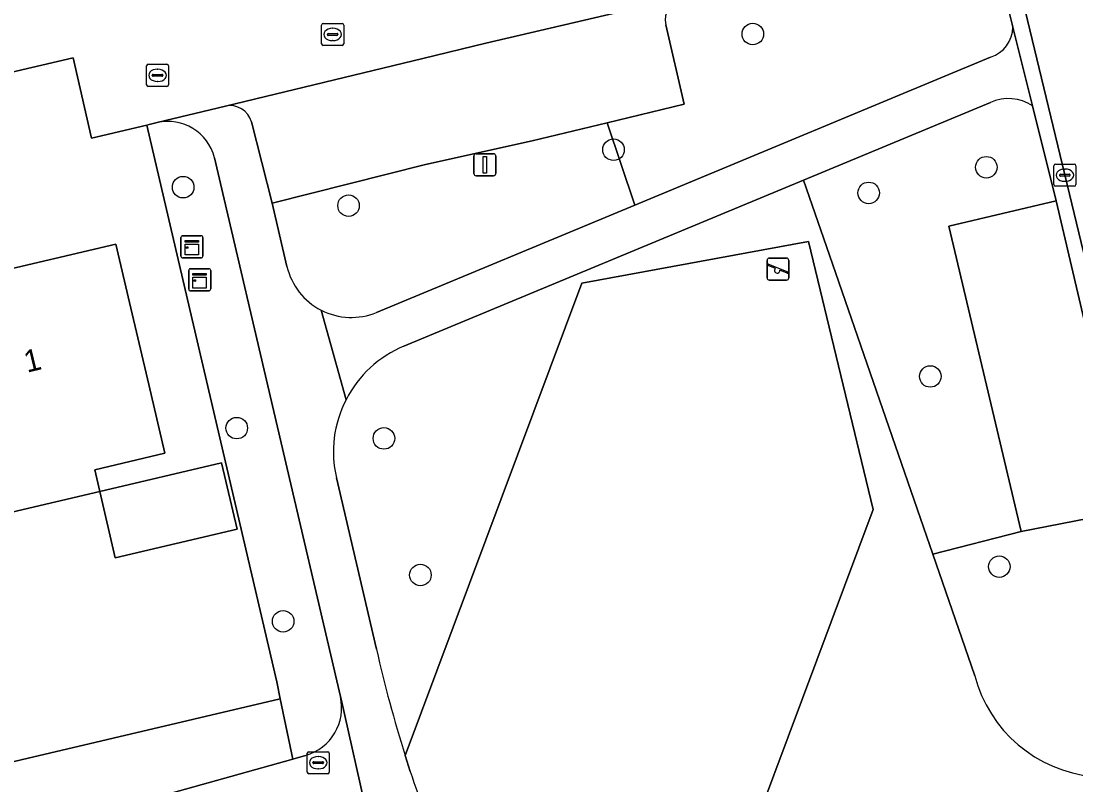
# Model space of a CAD drawing. Extents: x 158455 to 159797, y 387218 to 388672.
# Drawn here: x 159176.88 to 159224.8, y 388443.73 to 388478.42 of the extents above; entities that cross this region are included whole.
import ezdxf

# ---------------------------------------------------------------- set-up
doc = ezdxf.new("R2010")
doc.units = 0
for name, color, linetype in [('IMGEO_Boom', 7, 'Continuous'), ('IMGEO_Erf', 7, 'Continuous'), ('IMGEO_Groenvoorziening', 7, 'Continuous'), ('IMGEO_Kast', 7, 'Continuous'), ('IMGEO_Kolk', 7, 'Continuous'), ('IMGEO_Lichtmast', 7, 'Continuous'), ('IMGEO_Pand', 7, 'Continuous'), ('IMGEO_Pand_nummerreeks', 7, 'Continuous'), ('IMGEO_Parkeervlak_open', 7, 'Continuous'), ('IMGEO_Rijbaan_lokaal_open', 7, 'Continuous'), ('IMGEO_Rioolput', 7, 'Continuous'), ('IMGEO_Speelvoorziening', 7, 'Continuous'), ('IMGEO_Voetpad_halfverhard', 7, 'Continuous'), ('IMGEO_Voetpad_open', 7, 'Continuous')]:
    doc.layers.add(name, color=color, linetype=linetype)

msp = doc.modelspace()

# ---------------------------------------------------------------- linework, layer by layer
at = {"layer": 'IMGEO_Boom'}
for centre in [(159210.118, 388477.834), (159203.791, 388472.579), (159220.727, 388471.784), (159184.242, 388470.879), (159215.381, 388470.618), (159191.756, 388470.039), (159218.181, 388462.281), (159186.677, 388459.935), (159193.362, 388459.466), (159221.315, 388453.643), (159195.02, 388453.262), (159188.784, 388451.158)]:
    msp.add_circle(centre, 0.489, dxfattribs=at)
at = {"layer": 'IMGEO_Erf'}
for points in [[(159141.574, 388436.559), (159188.655, 388447.639), (159188.496, 388448.411), (159184.334, 388466.226), (159182.587, 388473.7), (159180.082, 388473.098), (159179.246, 388476.761), (159175.943, 388475.979)], [(159175.373, 388466.934), (159181.185, 388468.293), (159181.806, 388465.635), (159182.677, 388461.911), (159183.407, 388458.789), (159180.225, 388458.045), (159180.456, 388457.058), (159174.185, 388455.592)]]:
    msp.add_lwpolyline(points, dxfattribs=at)
msp.add_lwpolyline([(159180.456, 388457.058), (159185.988, 388458.351), (159186.693, 388455.338), (159181.161, 388454.045)], close=True, dxfattribs=at)
at = {"layer": 'IMGEO_Groenvoorziening'}
for points in [[(159221.936, 388478.153), (159221.904, 388478.28), (159221.07, 388481.631), (159219.292, 388482.108), (159218.526, 388482.313), (159210.482, 388480.382), (159206.959, 388479.532)], [(159206.165, 388478.246), (159206.998, 388474.654), (159203.504, 388473.804), (159204.759, 388470.065), (159220.922, 388476.782)], [(159220.911, 388474.725), (159212.422, 388471.198), (159213.602, 388467.783), (159218.291, 388454.216), (159222.31, 388455.232), (159219.022, 388469.108), (159223.901, 388470.262), (159222.829, 388474.569)], [(159183.06, 388473.814), (159182.698, 388473.727), (159182.587, 388473.7), (159184.334, 388466.226), (159188.496, 388448.411), (159188.655, 388447.639), (159189.219, 388444.902), (159189.801, 388445.065)], [(159204.759, 388470.065), (159203.504, 388473.804), (159200.103, 388472.977), (159195.253, 388471.903), (159188.29, 388470.145), (159188.959, 388467.28)], [(159191.384, 388447.743), (159185.666, 388472.219)], [(159220.201, 388448.689), (159218.291, 388454.216), (159213.602, 388467.783), (159212.422, 388471.198), (159194.272, 388463.656)], [(159193.032, 388465.192), (159204.759, 388470.065)], [(159194.326, 388445.066), (159202.355, 388466.514), (159212.65, 388468.406), (159215.591, 388456.232), (159209.162, 388439.06), (159216.429, 388441.835), (159217.216, 388439.693), (159220.701, 388430.202), (159209.117, 388425.778), (159205.039, 388436.882), (159196.013, 388440.394), (159196.617, 388438.967), (159206.577, 388420.577), (159208.532, 388416.967), (159213.687, 388418.136), (159227.696, 388421.312), (159233.546, 388422.638), (159235.726, 388418.662), (159242.038, 388420.18), (159243.369, 388421.445), (159240.267, 388434.82)], [(159196.013, 388440.394), (159205.039, 388436.882), (159204.845, 388437.411), (159209.162, 388439.06), (159215.591, 388456.232), (159212.65, 388468.406), (159202.355, 388466.514), (159194.326, 388445.066)], [(159191.204, 388457.671), (159193.023, 388449.887)], [(159227.195, 388456.193), (159222.31, 388455.232), (159218.291, 388454.216), (159220.201, 388448.689)], [(159194.326, 388445.066), (159194.559, 388444.341)]]:
    msp.add_lwpolyline(points, dxfattribs=at)
msp.add_lwpolyline([(159094.465, 388452.756), (159083.566, 388444.249), (159097.514, 388424.087), (159101.044, 388424.926), (159129.676, 388431.727), (159136.254, 388433.137), (159149.139, 388435.097), (159153.628, 388435.917), (159168.126, 388439.011), (159189.219, 388444.902), (159188.655, 388447.639), (159141.574, 388436.559), (159141.703, 388436.008), (159138.15, 388435.178), (159138.023, 388435.724), (159138.018, 388435.745), (159134.557, 388434.908), (159134.796, 388433.785), (159100.57, 388426.284)], close=True, dxfattribs=at)
for centre, radius, start, end in [((159207.24, 388478.47), 1.098, 104.825, 191.7911), ((159220.467, 388478.179), 1.469, 288.0402, 358.9861), ((159221.731, 388472.94), 1.964, 56.0197, 114.6805), ((159183.544, 388471.678), 2.19, 14.3033, 102.7593), ((159191.881, 388467.963), 3.001, 193.1647, 242.8563), ((159191.881, 388467.964), 3.002, 242.8644, 292.5453), ((159196.265, 388458.857), 5.196, 112.5516, 152.878), ((159196.264, 388458.855), 5.196, 152.8487, 193.1672), ((159251.222, 388463.03), 59.664, 192.72575, 197.52287), ((159226.163, 388450.247), 6.162, 194.6492, 264.5531), ((159226.163, 388450.247), 6.162, 194.6492, 264.5531), ((159189.194, 388447.231), 2.249, 285.6603, 13.164), ((159251.111, 388462.932), 59.529, 198.19818, 202.2475)]:
    msp.add_arc(centre, radius, start, end, dxfattribs=at)
at = {"layer": 'IMGEO_Kast'}
for p, q in [((159184.143, 388467.747), (159184.143, 388468.588)), ((159184.143, 388468.588), (159184.143, 388467.747)), ((159184.218, 388468.672), (159185.059, 388468.672)), ((159185.059, 388468.672), (159184.218, 388468.672)), ((159185.143, 388468.597), (159185.143, 388467.756)), ((159185.143, 388467.756), (159185.143, 388468.597)), ((159185.068, 388467.672), (159184.227, 388467.672)), ((159184.227, 388467.672), (159185.068, 388467.672)), ((159184.493, 388466.247), (159184.493, 388467.088)), ((159184.493, 388467.088), (159184.493, 388466.247)), ((159184.568, 388467.172), (159185.409, 388467.172)), ((159185.409, 388467.172), (159184.568, 388467.172)), ((159185.493, 388467.097), (159185.493, 388466.256)), ((159185.493, 388466.256), (159185.493, 388467.097)), ((159185.418, 388466.172), (159184.577, 388466.172)), ((159184.577, 388466.172), (159185.418, 388466.172))]:
    msp.add_line(p, q, dxfattribs=at)
for points in [[(159184.338, 388468.462), (159184.938, 388468.462), (159184.938, 388468.377), (159184.338, 388468.377), (159184.338, 388468.462)], [(159184.338, 388468.287), (159184.938, 388468.287), (159184.938, 388467.798), (159184.338, 388467.798), (159184.338, 388468.287)], [(159184.688, 388466.962), (159185.288, 388466.962), (159185.288, 388466.877), (159184.688, 388466.877), (159184.688, 388466.962)], [(159184.688, 388466.787), (159185.288, 388466.787), (159185.288, 388466.298), (159184.688, 388466.298), (159184.688, 388466.787)]]:
    msp.add_lwpolyline(points, dxfattribs=at)
for centre in [(159184.422, 388468.136), (159184.772, 388466.636)]:
    msp.add_circle(centre, 0.0377, dxfattribs=at)
for centre, start, end in [((159184.221, 388468.594), 92.4484, 184.2845), ((159184.221, 388468.594), 92.4484, 184.2845), ((159185.065, 388468.594), 2.4484, 94.2845), ((159185.065, 388468.594), 2.4484, 94.2845), ((159184.221, 388467.75), 182.4484, 274.2845), ((159184.221, 388467.75), 182.4484, 274.2845), ((159185.065, 388467.75), 272.4484, 4.2845), ((159185.065, 388467.75), 272.4484, 4.2845), ((159184.571, 388467.094), 92.4484, 184.2845), ((159184.571, 388467.094), 92.4484, 184.2845), ((159185.415, 388467.094), 2.4484, 94.2845), ((159185.415, 388467.094), 2.4484, 94.2845), ((159184.571, 388466.25), 182.4484, 274.2845), ((159184.571, 388466.25), 182.4484, 274.2845), ((159185.415, 388466.25), 272.4484, 4.2845), ((159185.415, 388466.25), 272.4484, 4.2845)]:
    msp.add_arc(centre, 0.0779, start, end, dxfattribs=at)
at = {"layer": 'IMGEO_Kolk'}
for p, q in [((159190.608, 388478.316), (159191.46, 388478.316)), ((159190.533, 388477.39), (159190.533, 388478.242)), ((159190.792, 388477.81), (159190.792, 388477.822)), ((159190.835, 388477.859), (159191.233, 388477.859)), ((159191.021, 388478.096), (159191.046, 388478.096)), ((159191.276, 388477.822), (159191.276, 388477.81)), ((159191.534, 388478.242), (159191.534, 388477.39)), ((159191.23, 388477.773), (159190.832, 388477.773)), ((159191.044, 388477.536), (159191.019, 388477.536)), ((159191.46, 388477.316), (159190.608, 388477.316)), ((159223.794, 388470.998), (159223.794, 388471.85)), ((159223.869, 388471.924), (159224.721, 388471.924)), ((159224.282, 388471.704), (159224.307, 388471.704)), ((159224.795, 388471.85), (159224.795, 388470.998)), ((159224.053, 388471.418), (159224.053, 388471.43)), ((159224.491, 388471.381), (159224.093, 388471.381)), ((159224.096, 388471.467), (159224.494, 388471.467)), ((159224.305, 388471.144), (159224.28, 388471.144)), ((159224.537, 388471.43), (159224.537, 388471.418)), ((159224.721, 388470.924), (159223.869, 388470.924))]:
    msp.add_line(p, q, dxfattribs=at)
for points in [[(159190.608, 388478.316), (159191.46, 388478.316)], [(159190.533, 388477.39), (159190.533, 388478.242)], [(159191.534, 388478.242), (159191.534, 388477.39)], [(159191.46, 388477.316), (159190.608, 388477.316)], [(159223.794, 388470.998), (159223.794, 388471.85)], [(159223.869, 388471.924), (159224.721, 388471.924)], [(159224.795, 388471.85), (159224.795, 388470.998)], [(159224.721, 388470.924), (159223.869, 388470.924)]]:
    msp.add_lwpolyline(points, dxfattribs=at)
for centre, radius, start, end in [((159190.61, 388478.24), 0.0765, 91.552, 178.448), ((159190.61, 388478.24), 0.0765, 91.552, 178.448), ((159191.458, 388478.24), 0.0765, 1.552, 88.448), ((159191.458, 388478.24), 0.0765, 1.552, 88.448), ((159190.832, 388477.819), 0.0403, 85.8775, 175.7526), ((159191.237, 388477.821), 0.0386, 1.7309, 96.639), ((159190.61, 388477.392), 0.0765, 181.552, 268.448), ((159190.61, 388477.392), 0.0765, 181.552, 268.448), ((159190.829, 388477.809), 0.0366, 178.938, 274.7102), ((159191.233, 388477.816), 0.043, 264.8664, 352.4533), ((159191.458, 388477.392), 0.0765, 271.552, 358.448), ((159191.458, 388477.392), 0.0765, 271.552, 358.448), ((159223.871, 388471.848), 0.0765, 91.552, 178.448), ((159223.871, 388471.848), 0.0765, 91.552, 178.448), ((159224.719, 388471.848), 0.0765, 1.552, 88.448), ((159224.719, 388471.848), 0.0765, 1.552, 88.448), ((159224.093, 388471.427), 0.0403, 85.8775, 175.7526), ((159224.09, 388471.417), 0.0366, 178.938, 274.7102), ((159224.494, 388471.424), 0.043, 264.8664, 352.4533), ((159224.498, 388471.429), 0.0386, 1.7309, 96.639), ((159223.871, 388471), 0.0765, 181.552, 268.448), ((159223.871, 388471), 0.0765, 181.552, 268.448), ((159224.719, 388471), 0.0765, 271.552, 358.448), ((159224.719, 388471), 0.0765, 271.552, 358.448)]:
    msp.add_arc(centre, radius, start, end, dxfattribs=at)
for centre, major_axis, ratio, start_param, end_param in [((159191.02, 388477.816), (-0.387, 0.002), 0.722429, 4.712389, 7.853982), ((159191.045, 388477.816), (-0.39, 0.002), 0.717154, 1.570796, 4.712389), ((159224.281, 388471.424), (-0.387, 0.002), 0.722429, 4.712389, 7.853982), ((159224.306, 388471.424), (-0.39, 0.002), 0.717154, 1.570796, 4.712389)]:
    msp.add_ellipse(centre, major_axis=major_axis, ratio=ratio, start_param=start_param, end_param=end_param, dxfattribs=at)
at = {"layer": 'IMGEO_Lichtmast'}
for p, q in [((159197.452, 388471.497), (159197.452, 388472.297)), ((159197.452, 388472.297), (159197.452, 388471.497)), ((159197.552, 388472.397), (159198.342, 388472.397)), ((159198.342, 388472.397), (159197.552, 388472.397)), ((159198.442, 388472.297), (159198.442, 388471.497)), ((159198.442, 388471.497), (159198.442, 388472.297)), ((159198.342, 388471.397), (159197.552, 388471.397)), ((159197.552, 388471.397), (159198.342, 388471.397))]:
    msp.add_line(p, q, dxfattribs=at)
msp.add_lwpolyline([(159197.872, 388472.272), (159198.022, 388472.272), (159198.022, 388471.522), (159197.872, 388471.522), (159197.872, 388472.272)], dxfattribs=at)
for centre, start, end in [((159197.552, 388472.297), 90, 180), ((159197.552, 388472.297), 90, 180), ((159198.342, 388472.297), 0, 90), ((159198.342, 388472.297), 360, 90), ((159197.552, 388471.497), 180, 270), ((159197.552, 388471.497), 180, 270), ((159198.342, 388471.497), 270, 0), ((159198.342, 388471.497), 270, 0)]:
    msp.add_arc(centre, 0.1, start, end, dxfattribs=at)
at = {"layer": 'IMGEO_Pand'}
for points in [[(159181.806, 388465.635), (159181.185, 388468.293), (159175.373, 388466.934), (159175.725, 388465.428), (159172.085, 388464.577), (159174.185, 388455.592), (159180.456, 388457.058), (159180.225, 388458.045), (159183.407, 388458.789), (159182.677, 388461.911)], [(159180.456, 388457.058), (159181.161, 388454.045), (159186.693, 388455.338), (159185.988, 388458.351)]]:
    msp.add_lwpolyline(points, close=True, dxfattribs=at)
at = {"layer": 'IMGEO_Parkeervlak_open'}
for points in [[(159206.959, 388479.532), (159197.997, 388477.415), (159195.126, 388476.731), (159186.159, 388474.56)], [(159187.347, 388473.843), (159188.29, 388470.145), (159195.253, 388471.903), (159200.103, 388472.977), (159203.504, 388473.804), (159206.998, 388474.654), (159206.165, 388478.246)]]:
    msp.add_lwpolyline(points, dxfattribs=at)
msp.add_lwpolyline([(159223.901, 388470.262), (159219.022, 388469.108), (159222.31, 388455.232), (159227.195, 388456.193)], close=True, dxfattribs=at)
for centre, radius, start, end in [((159207.24, 388478.47), 1.098, 104.825, 191.7911), ((159186.37, 388473.567), 1.015, 15.7664, 102.0087)]:
    msp.add_arc(centre, radius, start, end, dxfattribs=at)
at = {"layer": 'IMGEO_Rijbaan_lokaal_open'}
for points in [[(159221.955, 388481.112), (159225.034, 388468.359), (159227.942, 388456.369), (159228, 388456.128), (159232.867, 388457.309), (159230.508, 388467.357), (159228.934, 388474.027), (159226.776, 388483.176)], [(159154.983, 388478.713), (159156.558, 388472.496), (159158.116, 388472.836), (159159.313, 388473.098), (159160.872, 388473.438), (159165.95, 388474.626), (159173.84, 388476.537), (159174.971, 388476.811), (159175.696, 388476.987), (159175.943, 388475.979), (159179.246, 388476.761), (159180.082, 388473.098), (159182.587, 388473.7), (159182.698, 388473.727), (159183.06, 388473.814), (159186.159, 388474.56), (159195.126, 388476.731), (159197.997, 388477.415), (159206.959, 388479.532)]]:
    msp.add_lwpolyline(points, dxfattribs=at)
at = {"layer": 'IMGEO_Rioolput'}
for p, q in [((159182.581, 388475.533), (159182.581, 388476.385)), ((159182.656, 388476.459), (159183.508, 388476.459)), ((159183.582, 388476.385), (159183.582, 388475.533)), ((159182.84, 388475.953), (159182.84, 388475.965)), ((159183.278, 388475.916), (159182.88, 388475.916)), ((159182.883, 388476.002), (159183.281, 388476.002)), ((159183.069, 388476.239), (159183.094, 388476.239)), ((159183.324, 388475.965), (159183.324, 388475.953)), ((159183.508, 388475.459), (159182.656, 388475.459)), ((159183.092, 388475.679), (159183.067, 388475.679)), ((159189.88, 388444.31), (159189.88, 388445.162)), ((159189.955, 388445.236), (159190.807, 388445.236)), ((159190.182, 388444.779), (159190.58, 388444.779)), ((159190.368, 388445.016), (159190.393, 388445.016)), ((159190.881, 388445.162), (159190.881, 388444.31)), ((159190.139, 388444.73), (159190.139, 388444.742)), ((159190.577, 388444.693), (159190.179, 388444.693)), ((159190.391, 388444.456), (159190.366, 388444.456)), ((159190.623, 388444.742), (159190.623, 388444.73)), ((159190.807, 388444.236), (159189.955, 388444.236))]:
    msp.add_line(p, q, dxfattribs=at)
for points in [[(159182.581, 388475.533), (159182.581, 388476.385)], [(159182.656, 388476.459), (159183.508, 388476.459)], [(159183.582, 388476.385), (159183.582, 388475.533)], [(159183.508, 388475.459), (159182.656, 388475.459)], [(159189.88, 388444.31), (159189.88, 388445.162)], [(159189.955, 388445.236), (159190.807, 388445.236)], [(159190.881, 388445.162), (159190.881, 388444.31)], [(159190.807, 388444.236), (159189.955, 388444.236)]]:
    msp.add_lwpolyline(points, dxfattribs=at)
for centre, radius, start, end in [((159182.658, 388476.383), 0.0765, 91.552, 178.448), ((159182.658, 388476.383), 0.0765, 91.552, 178.448), ((159183.506, 388476.383), 0.0765, 1.552, 88.448), ((159183.506, 388476.383), 0.0765, 1.552, 88.448), ((159182.88, 388475.962), 0.0403, 85.8775, 175.7526), ((159182.877, 388475.952), 0.0366, 178.938, 274.7102), ((159183.281, 388475.959), 0.043, 264.8664, 352.4533), ((159183.285, 388475.964), 0.0386, 1.7309, 96.639), ((159182.658, 388475.535), 0.0765, 181.552, 268.448), ((159182.658, 388475.535), 0.0765, 181.552, 268.448), ((159183.506, 388475.535), 0.0765, 271.552, 358.448), ((159183.506, 388475.535), 0.0765, 271.552, 358.448), ((159189.957, 388445.16), 0.0765, 91.552, 178.448), ((159189.957, 388445.16), 0.0765, 91.552, 178.448), ((159190.179, 388444.739), 0.0403, 85.8775, 175.7526), ((159190.584, 388444.741), 0.0386, 1.7309, 96.639), ((159190.805, 388445.16), 0.0765, 1.552, 88.448), ((159190.805, 388445.16), 0.0765, 1.552, 88.448), ((159189.957, 388444.312), 0.0765, 181.552, 268.448), ((159189.957, 388444.312), 0.0765, 181.552, 268.448), ((159190.176, 388444.729), 0.0366, 178.938, 274.7102), ((159190.58, 388444.736), 0.043, 264.8664, 352.4533), ((159190.805, 388444.312), 0.0765, 271.552, 358.448), ((159190.805, 388444.312), 0.0765, 271.552, 358.448)]:
    msp.add_arc(centre, radius, start, end, dxfattribs=at)
for centre, major_axis, ratio, start_param, end_param in [((159183.068, 388475.959), (-0.387, 0.002), 0.722429, 4.712389, 7.853982), ((159183.093, 388475.959), (-0.39, 0.002), 0.717154, 1.570796, 4.712389), ((159190.367, 388444.736), (-0.387, 0.002), 0.722429, 4.712389, 7.853982), ((159190.392, 388444.736), (-0.39, 0.002), 0.717154, 1.570796, 4.712389)]:
    msp.add_ellipse(centre, major_axis=major_axis, ratio=ratio, start_param=start_param, end_param=end_param, dxfattribs=at)
at = {"layer": 'IMGEO_Speelvoorziening'}
for p, q in [((159210.765, 388466.755), (159210.765, 388467.555)), ((159210.765, 388467.555), (159210.765, 388466.755)), ((159211.148, 388467.183), (159210.809, 388467.32)), ((159210.834, 388467.38), (159211.71, 388467.027)), ((159210.865, 388467.655), (159211.655, 388467.655)), ((159211.655, 388467.655), (159210.865, 388467.655)), ((159211.755, 388467.555), (159211.755, 388466.755)), ((159211.755, 388466.755), (159211.755, 388467.555)), ((159211.686, 388466.967), (159211.346, 388467.104)), ((159211.655, 388466.655), (159210.865, 388466.655)), ((159210.865, 388466.655), (159211.655, 388466.655))]:
    msp.add_line(p, q, dxfattribs=at)
for centre, radius, start, end in [((159210.865, 388467.555), 0.1, 90, 180), ((159210.865, 388467.555), 0.1, 90, 180), ((159210.822, 388467.35), 0.0327, 68.078, 248.078), ((159211.655, 388467.555), 0.1, 0, 90), ((159211.655, 388467.555), 0.1, 360, 90), ((159211.227, 388467.093), 0.12, 130.9928, 5.1632), ((159211.698, 388466.997), 0.0327, 248.078, 68.078), ((159210.865, 388466.755), 0.1, 180, 270), ((159210.865, 388466.755), 0.1, 180, 270), ((159211.655, 388466.755), 0.1, 270, 0), ((159211.655, 388466.755), 0.1, 270, 0)]:
    msp.add_arc(centre, radius, start, end, dxfattribs=at)
at = {"layer": 'IMGEO_Voetpad_halfverhard'}
for points in [[(159222.829, 388474.569), (159221.936, 388478.153)], [(159220.922, 388476.782), (159204.759, 388470.065), (159193.032, 388465.192)], [(159186.159, 388474.56), (159183.06, 388473.814)], [(159212.422, 388471.198), (159220.911, 388474.725)], [(159188.959, 388467.28), (159188.29, 388470.145), (159187.347, 388473.843)], [(159185.666, 388472.219), (159191.384, 388447.743), (159191.417, 388447.629), (159192.616, 388442.294), (159203.872, 388421.511), (159206.591, 388416.491), (159207.21, 388414.223), (159206.908, 388411.856), (159210.822, 388412.739), (159208.532, 388416.967), (159206.577, 388420.577), (159196.617, 388438.967), (159196.013, 388440.394)], [(159194.272, 388463.656), (159212.422, 388471.198)], [(159191.64, 388461.226), (159190.512, 388465.293)], [(159190.512, 388465.293), (159191.64, 388461.226)], [(159193.023, 388449.887), (159191.204, 388457.671)], [(159192.616, 388442.294), (159191.417, 388447.629), (159191.384, 388447.743)], [(159189.801, 388445.065), (159189.219, 388444.902), (159168.126, 388439.011), (159153.628, 388435.917), (159149.139, 388435.097), (159136.254, 388433.137), (159129.676, 388431.727), (159101.044, 388424.926), (159097.514, 388424.087), (159087.206, 388421.638)], [(159194.559, 388444.341), (159194.326, 388445.066)]]:
    msp.add_lwpolyline(points, dxfattribs=at)
for centre, radius, start, end in [((159220.467, 388478.179), 1.469, 288.0402, 358.9861), ((159186.37, 388473.567), 1.015, 15.7664, 102.0087), ((159221.731, 388472.94), 1.964, 56.0197, 114.6805), ((159183.544, 388471.678), 2.19, 14.3033, 102.7593), ((159191.881, 388467.963), 3.001, 193.1647, 242.8563), ((159191.881, 388467.964), 3.002, 242.8644, 292.5453), ((159196.265, 388458.857), 5.196, 112.5516, 152.878), ((159196.264, 388458.855), 5.196, 152.8487, 193.1672), ((159251.222, 388463.03), 59.664, 192.72575, 197.52287), ((159189.194, 388447.231), 2.249, 285.6603, 13.164), ((159251.111, 388462.932), 59.529, 198.19818, 202.2475)]:
    msp.add_arc(centre, radius, start, end, dxfattribs=at)
at = {"layer": 'IMGEO_Voetpad_open'}
msp.add_lwpolyline([(159223.163, 388493.374), (159219.579, 388488.81), (159219.299, 388488.747), (159221.07, 388481.631), (159221.904, 388478.28), (159221.936, 388478.153), (159222.829, 388474.569), (159223.901, 388470.262), (159227.195, 388456.193), (159227.942, 388456.369), (159225.034, 388468.359), (159221.955, 388481.112)], dxfattribs=at)

# ---------------------------------------------------------------- texts
at = {"layer": 'IMGEO_Pand_nummerreeks'}
msp.add_text('1', height=1, rotation=13.5619, dxfattribs=at).set_placement((159177.149, 388462.447))

doc.saveas('drawing.dxf')
